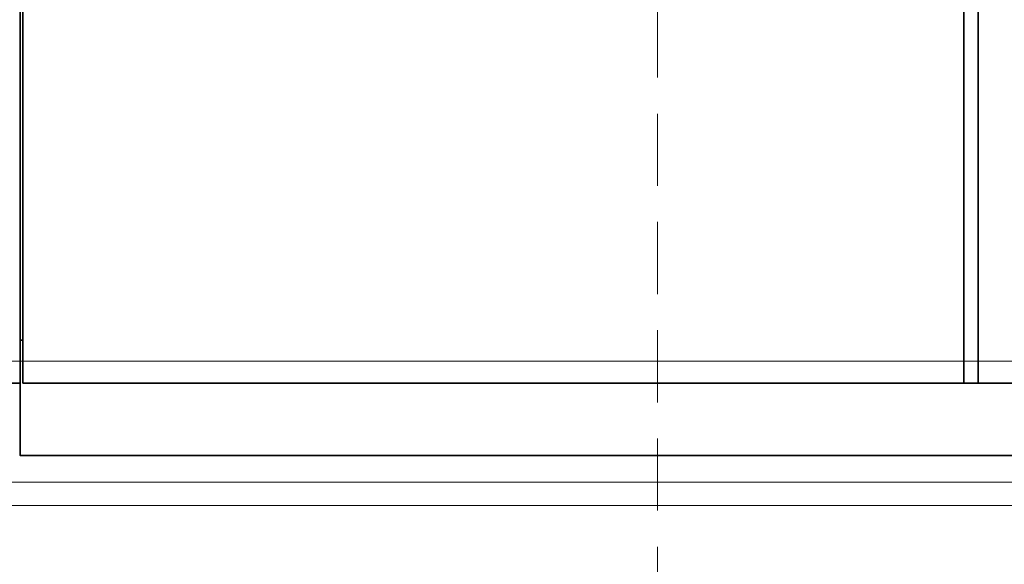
# Model space of a CAD drawing. Header units: millimetres. Extents: x -1465 to 393277, y -3788 to 454312.
# Tile 503 of 656: x 375051 to 375733, y 10483 to 10860. Entities that reach past the tile are written whole.
import ezdxf

# ---------------------------------------------------------------- set-up
doc = ezdxf.new("R2010")
doc.units = ezdxf.units.MM
doc.header["$XCLIPFRAME"] = 2
doc.linetypes.add('DASHED', pattern=[0.75, 0.5, -0.25])
for name, color, linetype in [('FLUID-W3', 8, 'Continuous'), ('FLUID-W3-INS', 8, 'Continuous'), ('Konstrukcja - Siatka mod', 8, 'Continuous')]:
    doc.layers.add(name, color=color, linetype=linetype)
picture_1 = doc.add_image_def('image3.bmp', size_in_pixel=(1540, 807))

msp = doc.modelspace()

# ---------------------------------------------------------------- linework, layer by layer
at = {"color": 8, "linetype": 'Continuous', "lineweight": 35, "ltscale": 100}
for p, q in [((375051.16, 11489.19), (375051.16, 10608.19)), ((375051.16, 11489.19), (375051.16, 10608.19)), ((375053.16, 11489.19), (375053.16, 10608.19)), ((375705.16, 10608.19), (375705.16, 11489.19)), ((375715.16, 10608.19), (375715.16, 11489.19)), ((375051.16, 10638.19), (375053.16, 10638.19)), ((375040.6, 10608.19), (375051.16, 10608.19)), ((375051.16, 10608.19), (375051.16, 10558.19)), ((376541.16, 10608.19), (375053.16, 10608.19)), ((375715.16, 10608.19), (375705.16, 10608.19)), ((376543.16, 10558.19), (375051.16, 10558.19))]:
    msp.add_line(p, q, dxfattribs=at)
at = {"color": 8, "linetype": 'Continuous', "lineweight": 35, "ltscale": 100, "flags": 128}
msp.add_lwpolyline([(376543.16, 10558.19), (375051.16, 10558.19), (375051.16, 11539.19), (376543.16, 11539.19)], close=True, dxfattribs=at)
at = {"layer": 'FLUID-W3', "color": 8, "linetype": 'Continuous', "lineweight": 0, "ltscale": 100}
msp.add_line((374608.66, 10623.44), (376108.66, 10623.44), dxfattribs=at)
at = {"layer": 'FLUID-W3-INS', "color": 8, "linetype": 'Continuous', "lineweight": 13, "ltscale": 100}
msp.add_line((376108.66, 10523.44), (374608.66, 10523.44), dxfattribs=at)
at = {"layer": 'Konstrukcja - Siatka mod', "color": 8, "linetype": 'DASHED', "lineweight": 13, "ltscale": 100}
msp.add_line((375492.85, 2720), (375492.85, 19684.84), dxfattribs=at)

# ---------------------------------------------------------------- pictures from other files: only their frames are drawn
at = {"color": 8, "lineweight": 13}
image = msp.add_image(picture_1, insert=(374792.85, 10539.73), size_in_units=(1860, 974.46), dxfattribs=at)
image.set_boundary_path([(-0.5, -0.5), (1539.5, 806.5)])

doc.saveas('drawing.dxf')
